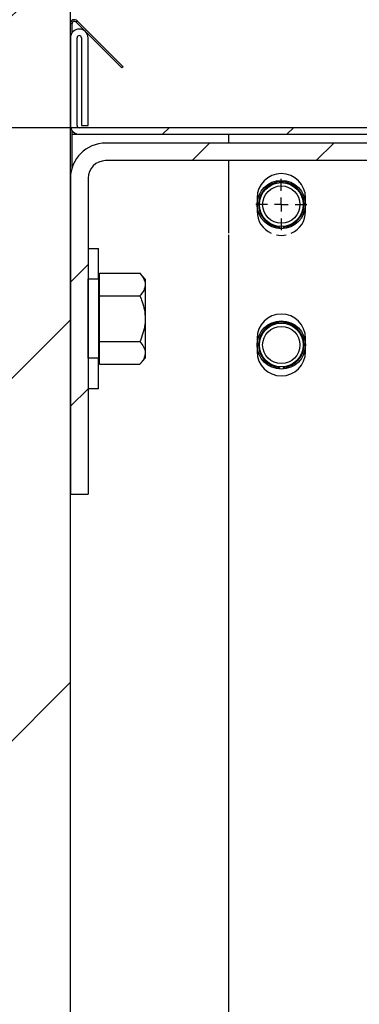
# Model space of a CAD drawing. Header units: inches. Extents: x 170 to 284, y 215 to 248.
# Tile 309 of 656: x 185.94 to 186.105, y 244.32 to 244.8. Entities that reach past the tile are written whole.
import ezdxf

# ---------------------------------------------------------------- set-up
doc = ezdxf.new("R2010")
doc.units = ezdxf.units.IN
doc.header["$LTSCALE"] = 0.25
doc.header["$MEASUREMENT"] = 0
for name, color, linetype in [('ANNOTATIONS', 1, 'Continuous'), ('FORMAT', 7, 'Continuous'), ('LH BENCH MOUNT', 7, 'Continuous')]:
    doc.layers.add(name, color=color, linetype=linetype)
doc.styles.add('ARIAL', font='arial.ttf', dxfattribs={"height": 0.09375})
doc.dimstyles.new('STANDARD$0', dxfattribs={"dimtxt": 0.09375, "dimasz": 0.09375, "dimexe": 0.03125, "dimexo": 0.046875, "dimgap": 0.09, "dimtad": 0, "dimtih": 1, "dimtoh": 1, "dimdec": 4, "dimzin": 0, "dimdsep": 46, "dimtxsty": 'ARIAL', "dimcen": 0.09, "dimadec": 0, "dimazin": 0, "dimtfac": 1, "dimtdec": 4, "dimtofl": 0, "dimtmove": 0, "dimatfit": 1, "dimfxl": 1, "dimtolj": 1, "dimtzin": 0, "dimarcsym": 0})

# ---------------------------------------------------------------- blocks, each defined once
blk = doc.blocks.new('SW_CENTERMARKSYMBOL_0')
at = {"layer": 'FORMAT', "color": 0}
for p, q in [((0, 0.01968503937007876), (0, 0.03640251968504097)), ((-0.01968503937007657, 0), (-0.0364025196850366, 0)), ((0, 0), (-0.009842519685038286, 0)), ((0, 0), (0, 0.009842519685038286)), ((0, 0), (0, -0.009842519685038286)), ((0, 0), (0.009842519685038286, 0)), ((0.01968503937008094, 0), (0.03640251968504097, 0)), ((0, -0.01968503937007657), (0, -0.03640251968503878))]:
    blk.add_line(p, q, dxfattribs=at)
blk = doc.blocks.new('*D111')
at = {"layer": 'ANNOTATIONS', "color": 0, "lineweight": -2, "transparency": 16777216}
for p, q in [((185.296175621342, 244.8942434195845), (185.296175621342, 244.9879934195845)), ((185.9259028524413, 244.8004934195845), (185.264925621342, 244.8004934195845)), ((186.4571933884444, 244.747824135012), (185.264925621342, 244.747824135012)), ((185.296175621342, 244.654074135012), (185.296175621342, 244.560324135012)), ((185.296175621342, 244.560324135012), (185.202425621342, 244.560324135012))]:
    blk.add_line(p, q, dxfattribs=at)
at = {"layer": 'ANNOTATIONS', "color": 0, "transparency": 16777216}
for points in [[(185.280550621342, 244.8942434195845), (185.311800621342, 244.8942434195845), (185.296175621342, 244.8004934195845)], [(185.280550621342, 244.654074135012), (185.311800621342, 244.654074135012), (185.296175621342, 244.747824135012)]]:
    blk.add_solid(points, dxfattribs=at)
at = {"layer": 'defpoints', "color": 0, "transparency": 16777216}
for p in [(185.9727778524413, 244.8004934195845), (185.296175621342, 244.747824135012), (186.5040683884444, 244.747824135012)]:
    blk.add_point(p, dxfattribs=at)
at = {"layer": 'ANNOTATIONS', "color": 0, "transparency": 16777216, "insert": (184.9485229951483, 244.5603241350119), "char_height": 0.09375, "attachment_point": 5, "style": 'ARIAL'}
blk.add_mtext('\\A1;2 5/8"', dxfattribs=at)
blk = doc.blocks.new('*D112')
at = {"layer": 'ANNOTATIONS', "color": 0, "lineweight": -2, "transparency": 16777216}
for p, q in [((185.9644948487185, 245.1675370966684), (185.9644948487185, 245.9014140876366)), ((187.1992356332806, 244.1734105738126), (187.1992356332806, 245.9014140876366)), ((186.0582448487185, 245.8701640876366), (186.271591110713, 245.8701640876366)), ((187.1054856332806, 245.8701640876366), (186.892139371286, 245.8701640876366))]:
    blk.add_line(p, q, dxfattribs=at)
at = {"layer": 'ANNOTATIONS', "color": 0, "transparency": 16777216}
for points in [[(186.0582448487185, 245.8857890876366), (186.0582448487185, 245.8545390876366), (185.9644948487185, 245.8701640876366)], [(187.1054856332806, 245.8857890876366), (187.1054856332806, 245.8545390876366), (187.1992356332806, 245.8701640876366)]]:
    blk.add_solid(points, dxfattribs=at)
at = {"layer": 'defpoints', "color": 0, "transparency": 16777216}
for p in [(187.1992356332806, 245.8701640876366), (185.9644948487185, 245.1206620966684), (187.1992356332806, 244.1265355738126)]:
    blk.add_point(p, dxfattribs=at)
at = {"layer": 'ANNOTATIONS', "color": 0, "transparency": 16777216, "insert": (186.5818652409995, 245.8701640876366), "char_height": 0.09375, "attachment_point": 5, "style": 'ARIAL'}
blk.add_mtext('\\A1;DIM "A"', dxfattribs=at)
blk = doc.blocks.new('*D113')
at = {"layer": 'ANNOTATIONS', "color": 0, "lineweight": -2, "transparency": 16777216}
for p, q in [((185.9644948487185, 245.1675370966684), (185.9644948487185, 245.6009616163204)), ((186.8633224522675, 244.7914667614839), (186.8633224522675, 245.6009616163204)), ((185.8707448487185, 245.5697116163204), (185.7769948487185, 245.5697116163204)), ((186.9570724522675, 245.5697116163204), (187.0508224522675, 245.5697116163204))]:
    blk.add_line(p, q, dxfattribs=at)
at = {"layer": 'ANNOTATIONS', "color": 0, "transparency": 16777216}
for points in [[(185.8707448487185, 245.5853366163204), (185.8707448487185, 245.5540866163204), (185.9644948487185, 245.5697116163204)], [(186.9570724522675, 245.5853366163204), (186.9570724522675, 245.5540866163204), (186.8633224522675, 245.5697116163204)]]:
    blk.add_solid(points, dxfattribs=at)
at = {"layer": 'defpoints', "color": 0, "transparency": 16777216}
for p in [(186.8633224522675, 245.5697116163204), (185.9644948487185, 245.1206620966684), (186.8633224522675, 244.7445917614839)]:
    blk.add_point(p, dxfattribs=at)
at = {"layer": 'ANNOTATIONS', "color": 0, "transparency": 16777216, "insert": (185.2753837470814, 245.5697116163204), "char_height": 0.09375, "attachment_point": 5, "style": 'ARIAL'}
blk.add_mtext('\\A1;PROJECTION', dxfattribs=at)

msp = doc.modelspace()

# ---------------------------------------------------------------- hatches: boundary and pattern name
at = {"layer": 'LH BENCH MOUNT'}
h = msp.add_hatch(dxfattribs=at)
h.set_pattern_fill('ANSI31', color=256, style=0)
h.set_pattern_definition([(45, (-0.213862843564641, -9.58321106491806), (-0.08838834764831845, 0.08838834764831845), [])])
h.paths.add_polyline_path([(185.4488698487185, 243.6231789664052), (185.9644948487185, 243.6231789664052), (185.9644948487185, 245.0999116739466), (185.7280007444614, 245.0999116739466), (185.7280007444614, 245.1645705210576), (185.6895855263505, 245.0312116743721), (185.6895855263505, 245.0999116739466), (185.4488698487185, 245.0999116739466)])
h = msp.add_hatch(dxfattribs=at)
h.set_pattern_fill('ANSI31', color=256, scale=0.34241245, angle=2.8e-322, style=0)
h.set_pattern_definition([(45, (176.1263761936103, 238.0091787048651), (-0.03026527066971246, 0.03026527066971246), [])])
edge = h.paths.add_edge_path(flags=0)
edge.add_arc((186.41301658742, 243.9014011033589), 0.021400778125, 89.9999999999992, 390.52248781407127, ccw=False)
edge.add_line((186.41301658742, 243.9228018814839), (186.485779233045, 243.9228018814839))
edge.add_arc((186.485779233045, 244.3336968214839), 0.4108949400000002, 270, 450.0000000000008)
edge.add_line((186.485779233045, 244.7445917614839), (186.00212164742, 244.7445917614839))
edge.add_arc((186.00212164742, 244.7488719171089), 0.004280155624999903, 180.0000000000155, 269.9999999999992, ccw=False)
edge.add_line((185.997841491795, 244.7488719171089), (185.997841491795, 244.7916734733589))
edge.add_arc((186.00212164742, 244.7916734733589), 0.004280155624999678, 360, 540, ccw=False)
edge.add_line((186.006401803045, 244.7916734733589), (186.006401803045, 244.7488719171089))
edge.add_line((186.006401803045, 244.7488719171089), (186.003169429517, 244.7488719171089))
edge.add_line((186.003169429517, 244.7488719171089), (186.003169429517, 244.7916734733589))
edge.add_arc((186.00212164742, 244.7916734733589), 0.001047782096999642, 360, 540.0000000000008)
edge.add_line((186.001073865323, 244.7916734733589), (186.001073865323, 244.7488719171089))
edge.add_arc((186.00212164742, 244.7488719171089), 0.001047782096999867, 180, 270)
edge.add_line((186.00212164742, 244.7478241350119), (186.485779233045, 244.7478241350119))
edge.add_arc((186.485779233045, 244.3336968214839), 0.4141273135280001, 269.9999999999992, 450, ccw=False)
edge.add_line((186.485779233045, 243.9195695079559), (186.41301658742, 243.9195695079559))
edge.add_arc((186.41301658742, 243.9014011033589), 0.018168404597, 450.0000000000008, 750.5224878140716)
edge.add_arc((186.4277648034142, 243.9100962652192), 0.001047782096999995, 390.5224878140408, 495.0000000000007)
edge.add_line((186.4270239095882, 243.9108371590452), (186.4183287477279, 243.9021419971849))
edge.add_line((186.4183287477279, 243.9021419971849), (186.4160431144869, 243.9044276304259))
edge.add_line((186.4160431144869, 243.9044276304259), (186.4247382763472, 243.9131227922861))
edge.add_arc((186.4277648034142, 243.9100962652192), 0.004280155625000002, 390.522487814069, 495.0000000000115, ccw=False)
h = msp.add_hatch(dxfattribs=at)
h.set_pattern_fill('ANSI31', color=256, scale=0.34241245, angle=2.8e-322, style=0)
h.set_pattern_definition([(45, (176.0930244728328, 238.0091787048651), (-0.03026527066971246, 0.03026527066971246), [])])
edge = h.paths.add_edge_path(flags=0)
edge.add_line((185.9816103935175, 244.7403116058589), (186.2812538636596, 244.7403116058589))
edge.add_line((186.2812538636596, 244.7403116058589), (186.2812538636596, 244.7317512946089))
edge.add_line((186.2812538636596, 244.7317512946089), (185.9816103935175, 244.7317512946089))
edge.add_arc((185.9816103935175, 244.7231909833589), 0.00856031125, 450.0000000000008, 540.0000000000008)
edge.add_line((185.9730500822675, 244.7231909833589), (185.9730500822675, 244.5691053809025))
edge.add_line((185.9730500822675, 244.5691053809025), (185.9644897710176, 244.5691053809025))
edge.add_line((185.9644897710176, 244.5691053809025), (185.9644897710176, 244.7231909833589))
edge.add_arc((185.9816103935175, 244.7231909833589), 0.0171206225, 450, 540, ccw=False)

# ---------------------------------------------------------------- linework, layer by layer
for p, q in [((185.9644897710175, 239.6015567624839), (185.9644897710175, 245.0845667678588)), ((185.9644897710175, 244.7986152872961), (185.9652978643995, 244.7986152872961)), ((185.9644897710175, 244.7916734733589), (185.9644897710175, 244.7986152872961)), ((185.9652978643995, 244.7941763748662), (185.9652978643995, 244.7986152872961)), ((185.9671245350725, 244.7993719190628), (185.9676959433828, 244.7999433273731)), ((185.9671245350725, 244.7993719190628), (185.9895100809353, 244.7769863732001)), ((185.9676959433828, 244.7999433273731), (185.9900814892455, 244.7775577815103)), ((185.9644897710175, 244.7916734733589), (185.9644897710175, 244.7488719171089)), ((185.9677221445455, 244.7488719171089), (185.9677221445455, 244.7916734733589)), ((185.9698177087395, 244.7916734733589), (185.9698177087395, 244.7488719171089)), ((185.9730500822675, 244.7488719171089), (185.9730500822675, 244.7916734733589)), ((185.9900814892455, 244.7775577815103), (185.9895100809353, 244.7769863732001)), ((185.9644897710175, 244.7231909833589), (185.9644897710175, 244.7488719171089)), ((185.9652978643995, 244.728388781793), (185.9652978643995, 244.7463690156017)), ((186.4524275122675, 244.7478241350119), (185.9687699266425, 244.7478241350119)), ((185.9698177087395, 244.7488719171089), (185.9730500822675, 244.7488719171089)), ((185.9652978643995, 244.7445917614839), (185.9687699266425, 244.7445917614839)), ((185.9687699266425, 244.7445917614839), (186.4524275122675, 244.7445917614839)), ((186.2812538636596, 244.7403116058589), (185.9816103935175, 244.7403116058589)), ((186.0415325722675, 244.7445917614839), (186.0415325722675, 244.7403116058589)), ((186.2812538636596, 244.7317512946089), (185.9816103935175, 244.7317512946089)), ((186.0415325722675, 244.7317512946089), (186.0415325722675, 244.6963347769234)), ((185.9644897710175, 244.7231909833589), (185.9644897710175, 244.5691053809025)), ((185.9730500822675, 244.7231909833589), (185.9730500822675, 244.5691053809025)), ((186.0554002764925, 244.7136034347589), (186.0554002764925, 244.7070975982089)), ((186.0790267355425, 244.7070975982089), (186.0790267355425, 244.7136034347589)), ((186.0663444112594, 244.6993076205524), (186.0662900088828, 244.6986163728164)), ((186.0680826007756, 244.6993076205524), (186.0681370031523, 244.6986163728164)), ((186.0415325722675, 244.6955266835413), (186.0415325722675, 244.0199490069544)), ((185.9730500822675, 244.6889497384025), (185.9781177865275, 244.6889497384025)), ((185.9781177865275, 244.673969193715), (185.9781177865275, 244.6889497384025)), ((185.9730500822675, 244.6740543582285), (185.9781177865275, 244.6740543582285)), ((185.9730500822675, 244.6353626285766), (185.9730500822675, 244.6740543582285)), ((185.9781177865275, 244.6740543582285), (185.9781177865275, 244.6353626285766)), ((185.9781177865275, 244.673969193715), (185.9786656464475, 244.673969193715)), ((185.9786656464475, 244.6713887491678), (185.9786656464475, 244.6769488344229)), ((185.9786656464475, 244.6769488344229), (185.9983201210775, 244.6769488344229)), ((185.9983201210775, 244.6769488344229), (186.0008882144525, 244.673969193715)), ((186.0008882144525, 244.673969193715), (186.0008882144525, 244.6713887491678)), ((185.9786656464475, 244.6658286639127), (185.9786656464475, 244.6713887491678)), ((186.0008882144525, 244.6713887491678), (186.0008882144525, 244.6547084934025)), ((185.9786656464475, 244.6547084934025), (185.9786656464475, 244.6658286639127)), ((185.9786656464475, 244.6658286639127), (185.9983201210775, 244.6658286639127)), ((185.9786656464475, 244.6435883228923), (185.9786656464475, 244.6547084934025)), ((186.0008882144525, 244.6547084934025), (186.0008882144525, 244.6380282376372)), ((186.0554002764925, 244.6451209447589), (186.0554002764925, 244.6386151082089)), ((186.0790267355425, 244.6386151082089), (186.0790267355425, 244.6451209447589)), ((185.9786656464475, 244.6435883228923), (185.9983201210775, 244.6435883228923)), ((185.9786656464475, 244.6380282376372), (185.9786656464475, 244.6435883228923)), ((185.9781177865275, 244.6353626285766), (185.9730500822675, 244.6353626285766)), ((185.9786656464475, 244.63544779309), (185.9781177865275, 244.63544779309)), ((185.9781177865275, 244.6204672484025), (185.9781177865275, 244.63544779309)), ((185.9786656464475, 244.6324681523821), (185.9786656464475, 244.6380282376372)), ((186.0008882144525, 244.63544779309), (185.9983201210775, 244.6324681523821)), ((186.0008882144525, 244.6380282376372), (186.0008882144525, 244.63544779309)), ((185.9786656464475, 244.6324681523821), (185.9983201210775, 244.6324681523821)), ((186.0663444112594, 244.6308251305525), (186.0662900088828, 244.6301338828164)), ((186.0680826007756, 244.6308251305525), (186.0681370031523, 244.6301338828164)), ((185.9781177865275, 244.6204672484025), (185.9730500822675, 244.6204672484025)), ((185.9644897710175, 244.5691053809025), (185.9730500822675, 244.5691053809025)), ((185.9644897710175, 243.7779614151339), (185.9644897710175, 244.5691053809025))]:
    msp.add_line(p, q, dxfattribs=at)
for centre, radius in [((186.0672135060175, 244.7103505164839), 0.01177042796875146), ((186.0672135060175, 244.7103505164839), 0.01070038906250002), ((186.0672135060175, 244.7103505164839), 0.009094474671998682), ((186.0672135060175, 244.6418680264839), 0.01177042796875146), ((186.0672135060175, 244.6418680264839), 0.0107003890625), ((186.0672135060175, 244.6418680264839), 0.009094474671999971)]:
    msp.add_circle(centre, radius, dxfattribs=at)
for centre, radius, start, end in [((185.9663679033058, 244.7986152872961), 0.001878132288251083, 45.00000000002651, 180), ((185.9663679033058, 244.7986152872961), 0.001070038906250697, 45.00000000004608, 180), ((185.9687699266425, 244.7916734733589), 0.004280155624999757, 0, 180), ((185.9687699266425, 244.7916734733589), 0.001047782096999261, 0, 180), ((185.9687699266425, 244.7488719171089), 0.004280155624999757, 180, 270), ((185.9687699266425, 244.7488719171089), 0.001047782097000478, 180, 270), ((185.9816103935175, 244.7231909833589), 0.01712062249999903, 90, 179.9999999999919), ((185.9816103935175, 244.7231909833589), 0.008560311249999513, 90, 179.9999999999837), ((186.0672135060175, 244.7136034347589), 0.01181322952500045, 0, 180), ((186.0672135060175, 244.7103505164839), 0.01107704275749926, 274.5000000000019, 265.5000000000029), ((186.0672135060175, 244.7070975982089), 0.01181322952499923, 180, 245.6553126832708), ((186.0672135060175, 244.7070975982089), 0.01181322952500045, 294.3446873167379, 0), ((186.0672135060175, 244.7070975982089), 0.01181322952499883, 258.3751194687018, 281.6248805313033), ((186.0672135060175, 244.6451209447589), 0.01181322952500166, 0, 180), ((186.0672135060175, 244.6418680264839), 0.01107704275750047, 274.5000000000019, 265.5000000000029), ((186.0672135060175, 244.6386151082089), 0.01181322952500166, 180, 0)]:
    msp.add_arc(centre, radius, start, end, dxfattribs=at)
for points, knots in [([(185.9983201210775, 244.6769488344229), (185.9989946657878, 244.6760842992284), (186.000368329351, 244.6743237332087), (186.0008834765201, 244.6724009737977), (186.0008880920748, 244.6714148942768), (186.0008882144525, 244.6713887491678)], [0, 0, 0, 0, 0.4843414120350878, 0.9863277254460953, 1, 1, 1, 1]), ([(186.0008882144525, 244.6713887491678), (186.0007904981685, 244.6706104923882), (186.0005915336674, 244.6690258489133), (185.9994397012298, 244.6671833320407), (185.9985724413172, 244.6661339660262), (185.9983201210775, 244.6658286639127)], [0, 0, 0, 0, 0.4062905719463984, 0.8272664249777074, 1, 1, 1, 1]), ([(185.9983201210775, 244.6658286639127), (185.9987016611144, 244.6648871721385), (185.9996043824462, 244.662659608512), (186.0006451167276, 244.6589475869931), (186.000806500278, 244.6561334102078), (186.0008882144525, 244.6547084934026)], [0, 0, 0, 0, 0.2654599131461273, 0.6280764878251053, 1, 1, 1, 1]), ([(186.0008882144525, 244.6547084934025), (186.0008854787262, 244.6544537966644), (186.0008675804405, 244.6527874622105), (186.0004458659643, 244.6496777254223), (185.9994186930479, 244.6462421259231), (185.9985916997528, 244.6442443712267), (185.9983201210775, 244.6435883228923)], [0, 0, 0, 0, 0.06653229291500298, 0.4352825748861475, 0.8145508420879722, 1, 1, 1, 1]), ([(185.9983201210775, 244.6435883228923), (185.9989946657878, 244.6427237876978), (186.000368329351, 244.6409632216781), (186.0008834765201, 244.6390404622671), (186.0008880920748, 244.6380543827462), (186.0008882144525, 244.6380282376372)], [0, 0, 0, 0, 0.4843414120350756, 0.986327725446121, 1, 1, 1, 1]), ([(186.0008882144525, 244.6380282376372), (186.0007904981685, 244.6372499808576), (186.0005915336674, 244.6356653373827), (185.9994397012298, 244.6338228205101), (185.9985724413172, 244.6327734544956), (185.9983201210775, 244.6324681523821)], [0, 0, 0, 0, 0.4062905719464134, 0.8272664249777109, 1, 1, 1, 1])]:
    msp.add_open_spline(points, degree=3, knots=knots, dxfattribs=at)

# ---------------------------------------------------------------- block references
at = {"layer": 'LH BENCH MOUNT', "xscale": -0.34241245, "yscale": 0.34241245, "zscale": 0.34241245}
msp.add_blockref('SW_CENTERMARKSYMBOL_0', (186.0672135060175, 244.7103505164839), dxfattribs=at)

# ---------------------------------------------------------------- dimensions: what is measured, and where the dimension line sits
at = {"layer": 'ANNOTATIONS'}
dim = msp.add_linear_dim(base=(187.1992356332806, 245.8701640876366), p1=(185.9644948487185, 245.1206620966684), p2=(187.1992356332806, 244.1265355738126), text='DIM "A"', dimstyle='STANDARD$0', dxfattribs=at)
dim.commit()
dim.dimension.update_dxf_attribs({"geometry": '*D112', "text_midpoint": (186.5818652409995, 245.8701640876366)})
dim = msp.add_linear_dim(base=(186.8633224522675, 245.5697116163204), p1=(185.9644948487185, 245.1206620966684), p2=(186.8633224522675, 244.7445917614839), text='PROJECTION', dimstyle='STANDARD$0', dxfattribs=at)
dim.commit()
dim.dimension.update_dxf_attribs({"geometry": '*D113', "text_midpoint": (185.2753837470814, 245.5697116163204), "dimtype": 160})
dim = msp.add_linear_dim(base=(185.296175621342, 244.747824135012), p1=(185.9727778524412, 244.8004934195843), p2=(186.5040683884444, 244.7478241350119), angle=90, text='2 5/8"', dimstyle='STANDARD$0', dxfattribs=at)
dim.commit()
dim.dimension.update_dxf_attribs({"geometry": '*D111', "text_midpoint": (184.9485229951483, 244.5603241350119)})

doc.saveas('drawing.dxf')
